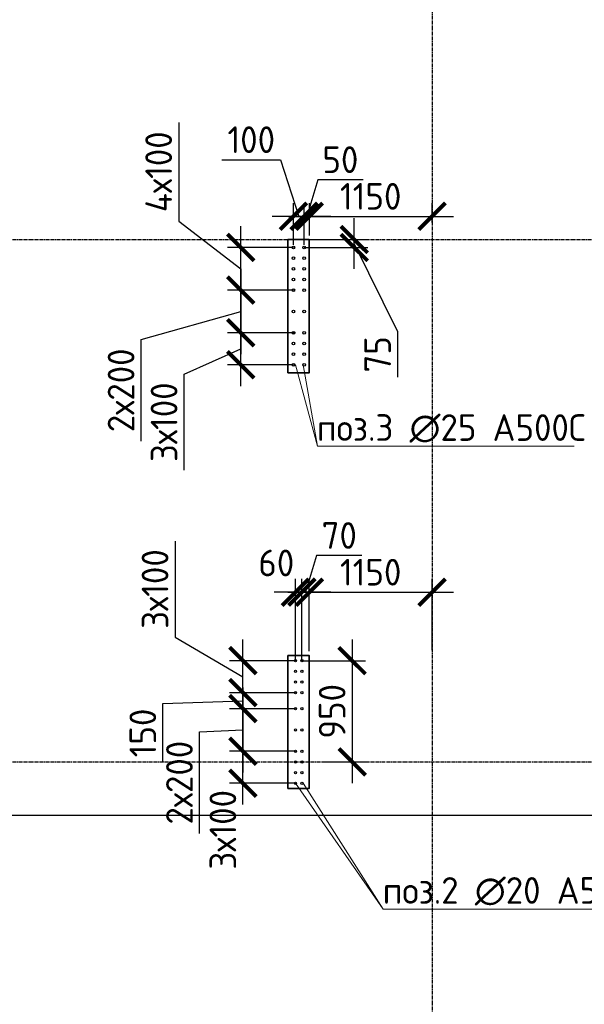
# Model space of a CAD drawing. Header units: millimetres. Extents: x -93479 to 1057970, y -66333 to 172656.
# Tile 434 of 473: x 987495 to 992786, y 33989 to 43223. Entities that reach past the tile are written whole.
import ezdxf

# ---------------------------------------------------------------- set-up
doc = ezdxf.new("R2010")
doc.units = ezdxf.units.MM
doc.linetypes.add('______5', pattern=[1100, 800, -100, 100, -100])
doc.linetypes.add('осевая', pattern=[50.8, 31.75, -6.35, 6.35, -6.35])
for name, color, linetype, lineweight in [('0 Фундамент', 5, 'Continuous', 30), ('1 Стены', 3, 'Continuous', 30), ('Оси', 40, '______5', 18), ('подоснова', 151, 'Continuous', 5), ('РАЗМЕРЫ', 7, 'Continuous', 9)]:
    doc.layers.add(name, color=color, linetype=linetype, lineweight=lineweight)
doc.layers.add('Колонна_ бетон', color=7, linetype='Continuous', lineweight=50, true_color=0xb4b496)
doc.styles.add('GOST-2.304_Type-B', font='GOST_Common.ttf')
doc.dimstyles.new('СПДС', dxfattribs={"dimscale": 100, "dimtxt": 2.5, "dimasz": 2.5, "dimexe": 1.25, "dimexo": 0, "dimtad": 1, "dimdec": 0, "dimtxsty": 'GOST-2.304_Type-B', "dimblk": 'ARCHTICK', "dimcen": 2.5, "dimdle": 2, "dimadec": 0, "dimazin": 2, "dimtfac": 0.75, "dimtdec": 0, "dimtmove": 1, "dimatfit": 3, "dimfxl": 1, "dimtolj": 1, "dimarcsym": 1})

# ---------------------------------------------------------------- blocks, each defined once
blk = doc.blocks.new('_ArchTick')
at = {"color": 0, "linetype": 'ByBlock', "const_width": 0.15}
blk.add_lwpolyline([(-0.5, -0.5), (0.5, 0.5)], dxfattribs=at)
blk = doc.blocks.new('*D1081')
at = {"layer": 'DEFPOINTS', "color": 0, "ltscale": 100, "transparency": 16777216}
for p in [(989586.3, 36361.3), (990079.3, 36361.3), (990079.3, 36061.3)]:
    blk.add_point(p, dxfattribs=at)
at = {"layer": 'РАЗМЕРЫ', "color": 0, "lineweight": -2, "transparency": 16777216}
for p, q in [((989586.3, 35861.3), (989586.3, 36561.3)), ((990079.3, 36361.3), (989461.3, 36361.3)), ((990079.3, 36061.3), (989461.3, 36061.3))]:
    blk.add_line(p, q, dxfattribs=at)
at = {"layer": 'РАЗМЕРЫ', "color": 0, "lineweight": -2, "ltscale": 100, "transparency": 16777216, "xscale": 250, "yscale": 250, "zscale": 250}
for p, rotation in [((989586.3, 36361.3), 90), ((989586.3, 36061.3), 270)]:
    blk.add_blockref('_ArchTick', p, dxfattribs=dict(at, rotation=rotation))
at = {"layer": 'РАЗМЕРЫ', "color": 0, "ltscale": 100, "transparency": 16777216, "insert": (989398.7, 35625.3), "char_height": 250, "attachment_point": 5, "rotation": 90, "style": 'GOST-2.304_Type-B'}
blk.add_mtext('\\A1;3х100', dxfattribs=at)
blk = doc.blocks.new('*D1082')
at = {"layer": 'DEFPOINTS', "color": 0, "ltscale": 100, "transparency": 16777216}
for p in [(989586.3, 37211.3), (990079.3, 37211.3), (990079.3, 36911.3)]:
    blk.add_point(p, dxfattribs=at)
at = {"layer": 'РАЗМЕРЫ', "color": 0, "lineweight": -2, "transparency": 16777216}
for p, q in [((988950.8, 38333.7), (988950.8, 37432.9)), ((988950.8, 37432.9), (989586.3, 37061.3)), ((989586.3, 36711.3), (989586.3, 37411.3)), ((990079.3, 37211.3), (989461.3, 37211.3)), ((990079.3, 36911.3), (989461.3, 36911.3))]:
    blk.add_line(p, q, dxfattribs=at)
at = {"layer": 'РАЗМЕРЫ', "color": 0, "lineweight": -2, "ltscale": 100, "transparency": 16777216, "xscale": 250, "yscale": 250, "zscale": 250}
for p, rotation in [((989586.3, 37211.3), 90), ((989586.3, 36911.3), 270)]:
    blk.add_blockref('_ArchTick', p, dxfattribs=dict(at, rotation=rotation))
at = {"layer": 'РАЗМЕРЫ', "color": 0, "ltscale": 100, "transparency": 16777216, "insert": (988763.1, 37883.3), "char_height": 250, "attachment_point": 5, "rotation": 90, "style": 'GOST-2.304_Type-B'}
blk.add_mtext('\\A1;3х100', dxfattribs=at)
blk = doc.blocks.new('*D1083')
at = {"layer": 'DEFPOINTS', "color": 0, "ltscale": 100, "transparency": 16777216}
for p in [(990079.3, 36761.3), (989586.3, 36361.3), (990079.3, 36361.3)]:
    blk.add_point(p, dxfattribs=at)
at = {"layer": 'РАЗМЕРЫ', "color": 0, "lineweight": -2, "transparency": 16777216}
for p, q in [((989586.3, 36961.3), (989586.3, 36161.3)), ((990079.3, 36761.3), (989461.3, 36761.3)), ((989179.4, 36542.8), (989586.3, 36561.3)), ((989179.4, 35591.9), (989179.4, 36542.8)), ((990079.3, 36361.3), (989461.3, 36361.3))]:
    blk.add_line(p, q, dxfattribs=at)
at = {"layer": 'РАЗМЕРЫ', "color": 0, "lineweight": -2, "ltscale": 100, "transparency": 16777216, "xscale": 250, "yscale": 250, "zscale": 250}
for p, rotation in [((989586.3, 36761.3), 90), ((989586.3, 36361.3), 270)]:
    blk.add_blockref('_ArchTick', p, dxfattribs=dict(at, rotation=rotation))
at = {"layer": 'РАЗМЕРЫ', "color": 0, "ltscale": 100, "transparency": 16777216, "insert": (988991.8, 36067.3), "char_height": 250, "attachment_point": 5, "rotation": 90, "style": 'GOST-2.304_Type-B'}
blk.add_mtext('\\A1;2х200', dxfattribs=at)
blk = doc.blocks.new('*D1078')
at = {"layer": 'DEFPOINTS', "color": 0, "ltscale": 100, "transparency": 16777216}
for p in [(989586.3, 36911.3), (990079.3, 36911.3), (990079.3, 36761.3)]:
    blk.add_point(p, dxfattribs=at)
at = {"layer": 'РАЗМЕРЫ', "color": 0, "lineweight": -2, "transparency": 16777216}
for p, q in [((989586.3, 36561.3), (989586.3, 37111.3)), ((990079.3, 36911.3), (989461.3, 36911.3)), ((988836.2, 36808.8), (989586.3, 36836.3)), ((988836.2, 36258.3), (988836.2, 36808.8)), ((990079.3, 36761.3), (989461.3, 36761.3))]:
    blk.add_line(p, q, dxfattribs=at)
at = {"layer": 'РАЗМЕРЫ', "color": 0, "lineweight": -2, "ltscale": 100, "transparency": 16777216, "xscale": 250, "yscale": 250, "zscale": 250}
for p, rotation in [((989586.3, 36911.3), 90), ((989586.3, 36761.3), 270)]:
    blk.add_blockref('_ArchTick', p, dxfattribs=dict(at, rotation=rotation))
at = {"layer": 'РАЗМЕРЫ', "color": 0, "ltscale": 100, "transparency": 16777216, "insert": (988648.6, 36533.6), "char_height": 250, "attachment_point": 5, "rotation": 90, "style": 'GOST-2.304_Type-B'}
blk.add_mtext('\\A1;150', dxfattribs=at)
blk = doc.blocks.new('*D1079')
at = {"layer": 'DEFPOINTS', "color": 0, "ltscale": 100, "transparency": 16777216}
for p in [(990139.7, 37853.6), (990209.2, 37299.6), (990139.7, 37211.3)]:
    blk.add_point(p, dxfattribs=at)
at = {"layer": 'РАЗМЕРЫ', "color": 0, "lineweight": -2, "transparency": 16777216}
for p, q in [((990277.7, 38197.7), (990174.4, 37853.6)), ((990702, 38197.7), (990277.7, 38197.7)), ((990139.7, 37211.3), (990139.7, 37978.6)), ((990209.2, 37299.6), (990209.2, 37978.6)), ((990409.2, 37853.6), (989939.7, 37853.6))]:
    blk.add_line(p, q, dxfattribs=at)
at = {"layer": 'РАЗМЕРЫ', "color": 0, "lineweight": -2, "ltscale": 100, "transparency": 16777216, "xscale": 250, "yscale": 250, "zscale": 250}
blk.add_blockref('_ArchTick', (990139.7, 37853.6), dxfattribs=at)
at = {"layer": 'РАЗМЕРЫ', "color": 0, "lineweight": -2, "ltscale": 100, "transparency": 16777216, "xscale": 250, "yscale": 250, "zscale": 250, "rotation": 180}
blk.add_blockref('_ArchTick', (990209.2, 37853.6), dxfattribs=at)
at = {"layer": 'РАЗМЕРЫ', "color": 0, "ltscale": 100, "transparency": 16777216, "insert": (990489.8, 38385.6), "char_height": 250, "attachment_point": 5, "style": 'GOST-2.304_Type-B'}
blk.add_mtext('\\A1;70', dxfattribs=at)
blk = doc.blocks.new('*D1084')
at = {"layer": 'DEFPOINTS', "color": 0, "ltscale": 100, "transparency": 16777216}
for p in [(990139.7, 37211.3), (990349.3, 36261.4), (990610.8, 36261.4)]:
    blk.add_point(p, dxfattribs=at)
at = {"layer": 'РАЗМЕРЫ', "color": 0, "lineweight": -2, "transparency": 16777216}
for p, q in [((990610.8, 37411.3), (990610.8, 36061.4)), ((990139.7, 37211.3), (990735.8, 37211.3)), ((990349.3, 36261.4), (990735.8, 36261.4))]:
    blk.add_line(p, q, dxfattribs=at)
at = {"layer": 'РАЗМЕРЫ', "color": 0, "lineweight": -2, "ltscale": 100, "transparency": 16777216, "xscale": 250, "yscale": 250, "zscale": 250}
for p, rotation in [((990610.8, 37211.3), 90), ((990610.8, 36261.4), 270)]:
    blk.add_blockref('_ArchTick', p, dxfattribs=dict(at, rotation=rotation))
at = {"layer": 'РАЗМЕРЫ', "color": 0, "ltscale": 100, "transparency": 16777216, "insert": (990423.2, 36736.4), "char_height": 250, "attachment_point": 5, "rotation": 90, "style": 'GOST-2.304_Type-B'}
blk.add_mtext('\\A1;950', dxfattribs=at)
blk = doc.blocks.new('*D1085')
at = {"layer": 'DEFPOINTS', "color": 0, "ltscale": 100, "transparency": 16777216}
for p in [(991359.2, 37853.6), (991359.2, 37309), (990209.2, 37299.6)]:
    blk.add_point(p, dxfattribs=at)
at = {"layer": 'РАЗМЕРЫ', "color": 0, "lineweight": -2, "transparency": 16777216}
for p, q in [((990209.2, 37299.6), (990209.2, 37978.6)), ((991359.2, 37309), (991359.2, 37978.6)), ((990009.2, 37853.6), (991559.2, 37853.6))]:
    blk.add_line(p, q, dxfattribs=at)
at = {"layer": 'РАЗМЕРЫ', "color": 0, "lineweight": -2, "ltscale": 100, "transparency": 16777216, "xscale": 250, "yscale": 250, "zscale": 250, "rotation": 180}
blk.add_blockref('_ArchTick', (990209.2, 37853.6), dxfattribs=at)
at = {"layer": 'РАЗМЕРЫ', "color": 0, "lineweight": -2, "ltscale": 100, "transparency": 16777216, "xscale": 250, "yscale": 250, "zscale": 250}
blk.add_blockref('_ArchTick', (991359.2, 37853.6), dxfattribs=at)
at = {"layer": 'РАЗМЕРЫ', "color": 0, "ltscale": 100, "transparency": 16777216, "insert": (990784.2, 38041.2), "char_height": 250, "attachment_point": 5, "style": 'GOST-2.304_Type-B'}
blk.add_mtext('\\A1;1150', dxfattribs=at)
blk = doc.blocks.new('*D1080')
at = {"layer": 'DEFPOINTS', "color": 0, "ltscale": 100, "transparency": 16777216}
for p in [(990079.3, 37853.6), (990079.3, 37211.3), (990139.7, 37211.3)]:
    blk.add_point(p, dxfattribs=at)
at = {"layer": 'РАЗМЕРЫ', "color": 0, "lineweight": -2, "transparency": 16777216}
for p, q in [((990079.3, 37211.3), (990079.3, 37978.6)), ((990139.7, 37211.3), (990139.7, 37978.6)), ((990339.7, 37853.6), (989879.3, 37853.6))]:
    blk.add_line(p, q, dxfattribs=at)
at = {"layer": 'РАЗМЕРЫ', "color": 0, "lineweight": -2, "ltscale": 100, "transparency": 16777216, "xscale": 250, "yscale": 250, "zscale": 250}
blk.add_blockref('_ArchTick', (990079.3, 37853.6), dxfattribs=at)
at = {"layer": 'РАЗМЕРЫ', "color": 0, "lineweight": -2, "ltscale": 100, "transparency": 16777216, "xscale": 250, "yscale": 250, "zscale": 250, "rotation": 180}
blk.add_blockref('_ArchTick', (990139.7, 37853.6), dxfattribs=at)
at = {"layer": 'РАЗМЕРЫ', "color": 0, "ltscale": 100, "transparency": 16777216, "insert": (989899.9, 38127.8), "char_height": 250, "attachment_point": 5, "style": 'GOST-2.304_Type-B'}
blk.add_mtext('\\A1;60', dxfattribs=at)
blk = doc.blocks.new('*D1381')
at = {"layer": 'DEFPOINTS', "color": 0, "ltscale": 100, "transparency": 16777216}
for p in [(989566.5, 40286.3), (990059.5, 40286.3), (990059.5, 39986.3)]:
    blk.add_point(p, dxfattribs=at)
at = {"layer": 'РАЗМЕРЫ', "color": 0, "lineweight": -2, "transparency": 16777216}
for p, q in [((989566.5, 39786.3), (989566.5, 40486.3)), ((990059.5, 40286.3), (989441.5, 40286.3)), ((989035.2, 39898.2), (989566.5, 40136.3)), ((990059.5, 39986.3), (989441.5, 39986.3)), ((989035.2, 38997.4), (989035.2, 39898.2))]:
    blk.add_line(p, q, dxfattribs=at)
at = {"layer": 'РАЗМЕРЫ', "color": 0, "lineweight": -2, "ltscale": 100, "transparency": 16777216, "xscale": 250, "yscale": 250, "zscale": 250}
for p, rotation in [((989566.5, 40286.3), 90), ((989566.5, 39986.3), 270)]:
    blk.add_blockref('_ArchTick', p, dxfattribs=dict(at, rotation=rotation))
at = {"layer": 'РАЗМЕРЫ', "color": 0, "ltscale": 100, "transparency": 16777216, "insert": (988847.6, 39447.8), "char_height": 250, "attachment_point": 5, "rotation": 90, "style": 'GOST-2.304_Type-B'}
blk.add_mtext('\\A1;3х100', dxfattribs=at)
blk = doc.blocks.new('*D1382')
at = {"layer": 'DEFPOINTS', "color": 0, "ltscale": 100, "transparency": 16777216}
for p in [(989566.5, 41086.3), (990059.5, 41086.3), (989925.3, 40686.3)]:
    blk.add_point(p, dxfattribs=at)
at = {"layer": 'РАЗМЕРЫ', "color": 0, "lineweight": -2, "transparency": 16777216}
for p, q in [((988984.8, 42259.5), (988984.8, 41333.7)), ((988984.8, 41333.7), (989566.5, 40886.3)), ((989566.5, 40486.3), (989566.5, 41286.3)), ((990059.5, 41086.3), (989441.5, 41086.3)), ((989925.3, 40686.3), (989441.5, 40686.3))]:
    blk.add_line(p, q, dxfattribs=at)
at = {"layer": 'РАЗМЕРЫ', "color": 0, "lineweight": -2, "ltscale": 100, "transparency": 16777216, "xscale": 250, "yscale": 250, "zscale": 250}
for p, rotation in [((989566.5, 41086.3), 90), ((989566.5, 40686.3), 270)]:
    blk.add_blockref('_ArchTick', p, dxfattribs=dict(at, rotation=rotation))
at = {"layer": 'РАЗМЕРЫ', "color": 0, "ltscale": 100, "transparency": 16777216, "insert": (988797.2, 41796.6), "char_height": 250, "attachment_point": 5, "rotation": 90, "style": 'GOST-2.304_Type-B'}
blk.add_mtext('\\A1;4х100', dxfattribs=at)
blk = doc.blocks.new('*D1383')
at = {"layer": 'DEFPOINTS', "color": 0, "ltscale": 100, "transparency": 16777216}
for p in [(990059.5, 40686.3), (989566.5, 40286.3), (990079.5, 40286.3)]:
    blk.add_point(p, dxfattribs=at)
at = {"layer": 'РАЗМЕРЫ', "color": 0, "lineweight": -2, "transparency": 16777216}
for p, q in [((989566.5, 40886.3), (989566.5, 40086.3)), ((990059.5, 40686.3), (989441.5, 40686.3)), ((988632.4, 40222.1), (989566.5, 40486.3)), ((990079.5, 40286.3), (989441.5, 40286.3)), ((988632.4, 39271.3), (988632.4, 40222.1))]:
    blk.add_line(p, q, dxfattribs=at)
at = {"layer": 'РАЗМЕРЫ', "color": 0, "lineweight": -2, "ltscale": 100, "transparency": 16777216, "xscale": 250, "yscale": 250, "zscale": 250}
for p, rotation in [((989566.5, 40686.3), 90), ((989566.5, 40286.3), 270)]:
    blk.add_blockref('_ArchTick', p, dxfattribs=dict(at, rotation=rotation))
at = {"layer": 'РАЗМЕРЫ', "color": 0, "ltscale": 100, "transparency": 16777216, "insert": (988444.8, 39746.7), "char_height": 250, "attachment_point": 5, "rotation": 90, "style": 'GOST-2.304_Type-B'}
blk.add_mtext('\\A1;2х200', dxfattribs=at)
blk = doc.blocks.new('*D1384')
at = {"layer": 'DEFPOINTS', "color": 0, "ltscale": 100, "transparency": 16777216}
for p in [(990159.8, 41161.3), (990631, 41161.3), (990159.8, 41086.3)]:
    blk.add_point(p, dxfattribs=at)
at = {"layer": 'РАЗМЕРЫ', "color": 0, "lineweight": -2, "transparency": 16777216}
for p, q in [((990631, 40886.3), (990631, 41361.3)), ((990159.8, 41161.3), (990756, 41161.3)), ((991037.2, 40295.9), (990631, 41123.8)), ((990159.8, 41086.3), (990756, 41086.3)), ((991037.2, 39871.6), (991037.2, 40295.9))]:
    blk.add_line(p, q, dxfattribs=at)
at = {"layer": 'РАЗМЕРЫ', "color": 0, "lineweight": -2, "ltscale": 100, "transparency": 16777216, "xscale": 250, "yscale": 250, "zscale": 250}
for p, rotation in [((990631, 41161.3), 270), ((990631, 41086.3), 90)]:
    blk.add_blockref('_ArchTick', p, dxfattribs=dict(at, rotation=rotation))
at = {"layer": 'РАЗМЕРЫ', "color": 0, "ltscale": 100, "transparency": 16777216, "insert": (990849.4, 40083.8), "char_height": 250, "attachment_point": 5, "rotation": 90, "style": 'GOST-2.304_Type-B'}
blk.add_mtext('\\A1;75', dxfattribs=at)
blk = doc.blocks.new('*D1385')
at = {"layer": 'DEFPOINTS', "color": 0, "ltscale": 100, "transparency": 16777216}
for p in [(990159.8, 41378.6), (990209.3, 41199.6), (990159.8, 41111.3)]:
    blk.add_point(p, dxfattribs=at)
at = {"layer": 'РАЗМЕРЫ', "color": 0, "lineweight": -2, "transparency": 16777216}
for p, q in [((990287.8, 41722.4), (990184.6, 41378.6)), ((990713.1, 41722.4), (990287.8, 41722.4)), ((990159.8, 41111.3), (990159.8, 41503.6)), ((990209.3, 41199.6), (990209.3, 41503.6)), ((990409.3, 41378.6), (989959.8, 41378.6))]:
    blk.add_line(p, q, dxfattribs=at)
at = {"layer": 'РАЗМЕРЫ', "color": 0, "lineweight": -2, "ltscale": 100, "transparency": 16777216, "xscale": 250, "yscale": 250, "zscale": 250}
blk.add_blockref('_ArchTick', (990159.8, 41378.6), dxfattribs=at)
at = {"layer": 'РАЗМЕРЫ', "color": 0, "lineweight": -2, "ltscale": 100, "transparency": 16777216, "xscale": 250, "yscale": 250, "zscale": 250, "rotation": 180}
blk.add_blockref('_ArchTick', (990209.3, 41378.6), dxfattribs=at)
at = {"layer": 'РАЗМЕРЫ', "color": 0, "ltscale": 100, "transparency": 16777216, "insert": (990500.4, 41910.1), "char_height": 250, "attachment_point": 5, "style": 'GOST-2.304_Type-B'}
blk.add_mtext('\\A1;50', dxfattribs=at)
blk = doc.blocks.new('*D1380')
at = {"layer": 'DEFPOINTS', "color": 0, "ltscale": 100, "transparency": 16777216}
for p in [(990059.5, 41378.6), (990059.5, 41111.3), (990159.8, 41111.3)]:
    blk.add_point(p, dxfattribs=at)
at = {"layer": 'РАЗМЕРЫ', "color": 0, "lineweight": -2, "transparency": 16777216}
for p, q in [((989390, 41909.8), (989940.4, 41909.8)), ((989940.4, 41909.8), (990109.7, 41378.6)), ((990059.5, 41111.3), (990059.5, 41503.6)), ((990159.8, 41111.3), (990159.8, 41503.6)), ((990359.8, 41378.6), (989859.5, 41378.6))]:
    blk.add_line(p, q, dxfattribs=at)
at = {"layer": 'РАЗМЕРЫ', "color": 0, "lineweight": -2, "ltscale": 100, "transparency": 16777216, "xscale": 250, "yscale": 250, "zscale": 250}
blk.add_blockref('_ArchTick', (990059.5, 41378.6), dxfattribs=at)
at = {"layer": 'РАЗМЕРЫ', "color": 0, "lineweight": -2, "ltscale": 100, "transparency": 16777216, "xscale": 250, "yscale": 250, "zscale": 250, "rotation": 180}
blk.add_blockref('_ArchTick', (990159.8, 41378.6), dxfattribs=at)
at = {"layer": 'РАЗМЕРЫ', "color": 0, "ltscale": 100, "transparency": 16777216, "insert": (989665.2, 42097.4), "char_height": 250, "attachment_point": 5, "style": 'GOST-2.304_Type-B'}
blk.add_mtext('\\A1;100', dxfattribs=at)
blk = doc.blocks.new('*D1386')
at = {"layer": 'DEFPOINTS', "color": 0, "ltscale": 100, "transparency": 16777216}
for p in [(991359.2, 41378.6), (991359.2, 41320.2), (990209.3, 41199.6)]:
    blk.add_point(p, dxfattribs=at)
at = {"layer": 'РАЗМЕРЫ', "color": 0, "lineweight": -2, "transparency": 16777216}
for p, q in [((990209.3, 41199.6), (990209.3, 41503.6)), ((991359.2, 41320.2), (991359.2, 41503.6)), ((990009.3, 41378.6), (991559.2, 41378.6))]:
    blk.add_line(p, q, dxfattribs=at)
at = {"layer": 'РАЗМЕРЫ', "color": 0, "lineweight": -2, "ltscale": 100, "transparency": 16777216, "xscale": 250, "yscale": 250, "zscale": 250, "rotation": 180}
blk.add_blockref('_ArchTick', (990209.3, 41378.6), dxfattribs=at)
at = {"layer": 'РАЗМЕРЫ', "color": 0, "lineweight": -2, "ltscale": 100, "transparency": 16777216, "xscale": 250, "yscale": 250, "zscale": 250}
blk.add_blockref('_ArchTick', (991359.2, 41378.6), dxfattribs=at)
at = {"layer": 'РАЗМЕРЫ', "color": 0, "ltscale": 100, "transparency": 16777216, "insert": (990784.3, 41566.2), "char_height": 250, "attachment_point": 5, "style": 'GOST-2.304_Type-B'}
blk.add_mtext('\\A1;1150', dxfattribs=at)
blk = doc.blocks.new('оси2')
at = {"layer": 'Оси', "color": 7, "linetype": 'осевая', "lineweight": 25, "transparency": 33554687}
for p, q in [((996995.5, 5465.4), (996995.5, -20739.3)), ((979200, -9792.9), (1032582.1, -9792.9)), ((979200, -14692.9), (1032582.1, -14692.9))]:
    blk.add_line(p, q, dxfattribs=at)

msp = doc.modelspace()

# ---------------------------------------------------------------- linework, layer by layer
at = {"layer": '0 Фундамент', "color": 7}
msp.add_lwpolyline([(977509.3, 35761.4), (1025309.3, 35761.4), (1025309.3, 53161.4), (1021359.3, 53161.4)], dxfattribs=at)
at = {"layer": '1 Стены', "color": 7, "lineweight": 0}
for p, q in [((990009.5, 39911.3, -360), (990009.5, 41161.4, -360)), ((990009.5, 41161.4, -360), (990209.5, 41161.4, -360)), ((990009.5, 39911.3, -360), (990009.5, 41161.3, -360)), ((990009.5, 41161.3, -360), (990209.5, 41161.3, -360)), ((990209.3, 41161.4, -360), (990209.3, 39911.3, -360)), ((990209.5, 41161.4, -360), (990209.5, 39911.3, -360)), ((990209.3, 39911.4, -360), (990009.3, 39911.4, -360)), ((990209.3, 39911.4, -360), (990009.3, 39911.4, -360)), ((990209.5, 39911.3, -360), (990009.3, 39911.3, -360)), ((990209.5, 39911.3, -360), (990009.5, 39911.3, -360)), ((990009.3, 37261.4, -360), (990209.3, 37261.4, -360)), ((990009.3, 37261.4, -360), (990209.3, 37261.4, -360)), ((990009.3, 36011.3, -360), (990009.3, 37261.4, -360)), ((990009.3, 36011.4, -360), (990009.3, 37261.4, -360)), ((990009.3, 37261.3, -360), (990209.3, 37261.3, -360)), ((990209.3, 37261.4, -360), (990209.3, 36011.3, -360)), ((990209.3, 36011.4, -360), (990009.3, 36011.4, -360)), ((990209.3, 36011.4, -360), (990009.3, 36011.4, -360)), ((990209.3, 36011.4, -360), (990009.3, 36011.4, -360)), ((990209.3, 36011.3, -360), (990009.3, 36011.3, -360))]:
    msp.add_line(p, q, dxfattribs=at)
at = {"layer": 'Колонна_ бетон', "color": 7, "linetype": 'Continuous', "lineweight": 35, "transparency": 33554687}
for p, q in [((990009.2, 41161.4, 360), (990009.2, 41161.4, 360)), ((990009.2, 41161.4, 360), (990009.2, 39911.4, 360)), ((990209.2, 41161.4, 360), (990009.2, 41161.4, 360)), ((990209.2, 41161.4, 360), (990209.2, 41161.4, 360)), ((990209.2, 41161.4, 360), (990209.2, 39911.4, 360)), ((990009.2, 39911.4, 360), (990009.2, 39911.4, 360)), ((990009.2, 39911.4, 360), (990209.2, 39911.4, 360)), ((990209.2, 39911.4, 360), (990209.2, 39911.4, 360)), ((990009.2, 37261.4, 360), (990009.2, 36011.4, 360)), ((990209.2, 37261.4, 360), (990009.2, 37261.4, 360)), ((990209.2, 36011.4, 360), (990209.2, 37261.4, 360)), ((990209.2, 36011.4, 360), (990009.2, 36011.4, 360))]:
    msp.add_line(p, q, dxfattribs=at)
at = {"layer": 'подоснова', "color": 7, "lineweight": 15, "ltscale": 0.3}
for p, q in [((990079.5, 39986.3), (990285.2, 39222.6)), ((990152.3, 39986.9), (990285.2, 39222.6)), ((990285.2, 39222.6), (990285.3, 39222.6)), ((990286.4, 39222.9), (992692.2, 39222.9)), ((990079.3, 36061.3), (990901.5, 34881.5)), ((990152.2, 36061.9), (990901.5, 34881.5)), ((990901.5, 34881.5), (990901.6, 34881.5)), ((990902.7, 34881.7), (993308.5, 34881.7))]:
    msp.add_line(p, q, dxfattribs=at)
at = {"layer": 'РАЗМЕРЫ', "color": 7, "linetype": 'Continuous', "lineweight": 30}
for centre, radius in [((990059.5, 41086.3, -360), 12.5), ((990159.8, 41086.3, -360), 12.5), ((990059.5, 40986.3, -360), 12.5), ((990159.8, 40986.3, -360), 12.5), ((990059.5, 40886.3, -360), 12.5), ((990159.8, 40886.3, -360), 12.5), ((990059.5, 40786.3, -360), 12.5), ((990159.8, 40786.3, -360), 12.5), ((990059.5, 40686.3, -360), 12.5), ((990159.8, 40686.3, -360), 12.5), ((990059.5, 40486.3, -360), 12.5), ((990159.8, 40486.3, -360), 12.5), ((990059.5, 40286.3, -360), 12.5), ((990159.8, 40286.3, -360), 12.5), ((990059.5, 40186.3, -360), 12.5), ((990159.8, 40186.3, -360), 12.5), ((990059.5, 40086.3, -360), 12.5), ((990159.8, 40086.3, -360), 12.5), ((990059.5, 39986.3, -360), 12.5), ((990159.8, 39986.3, -360), 12.5), ((990079.3, 37211.3, -360), 10), ((990139.7, 37211.3, -360), 10), ((990079.3, 37111.3, -360), 10), ((990139.7, 37111.3, -360), 10), ((990079.3, 37011.3, -360), 10), ((990139.7, 37011.3, -360), 10), ((990079.3, 36911.3, -360), 10), ((990139.7, 36911.3, -360), 10), ((990079.3, 36761.3, -360), 10), ((990139.7, 36761.3, -360), 10), ((990079.3, 36561.3, -360), 10), ((990139.7, 36561.3, -360), 10), ((990079.3, 36361.3, -360), 10), ((990139.7, 36361.3, -360), 10), ((990079.3, 36261.3, -360), 10), ((990139.7, 36261.3, -360), 10), ((990079.3, 36161.3, -360), 10), ((990139.7, 36161.3, -360), 10), ((990079.3, 36061.3, -360), 10), ((990139.7, 36061.3, -360), 10)]:
    msp.add_circle(centre, radius, dxfattribs=at)

# ---------------------------------------------------------------- block references
at = {"layer": 'РАЗМЕРЫ', "color": 7}
msp.add_blockref('оси2', (-5636.2, 50954.2, -360), dxfattribs=at)

# ---------------------------------------------------------------- texts
at = {"layer": 'подоснова', "color": 7, "ltscale": 0.3, "style": 'GOST-2.304_Type-B'}
for s, p in [('поз.3 ∅25 А500С', (990280.2, 39272.6)), ('поз.2 ∅20 А500С', (990896.6, 34931.5))]:
    msp.add_text(s, height=250, dxfattribs=at).set_placement(p)

# ---------------------------------------------------------------- dimensions: what is measured, and where the dimension line sits
at = {"layer": 'РАЗМЕРЫ', "color": 7}
for base, p1, p2, text, picture, middle in [((989566.5, 41086.3), (989925.3, 40686.3), (990059.5, 41086.3, -360), '4х100', '*D1382', (988984.8, 41396.2)), ((989566.5, 40286.3), (990059.5, 40686.3, -360), (990079.5, 40286.3, -360), '2х200', '*D1383', (988632.4, 40159.6)), ((989566.5, 40286.3), (990059.5, 39986.3, -360), (990059.5, 40286.3, -360), '3х100', '*D1381', (989035.2, 39835.7)), ((989586.3, 37211.3), (990079.3, 36911.3, -360), (990079.3, 37211.3, -360), '3х100', '*D1082', (988950.8, 37495.4)), ((989586.3, 36361.3), (990079.3, 36761.3, -360), (990079.3, 36361.3, -360), '2х200', '*D1083', (989179.4, 36480.3)), ((989586.3, 36361.3), (990079.3, 36061.3, -360), (990079.3, 36361.3, -360), '3х100', '*D1081', (989586.3, 35625.3))]:
    dim = msp.add_linear_dim(base=base, p1=p1, p2=p2, angle=90, text=text, dimstyle='СПДС', dxfattribs=at)
    dim.commit()
    dim.dimension.update_dxf_attribs({"geometry": picture, "text_midpoint": middle, "dimtype": 160})
for base, p1, p2, picture, middle in [((990059.5, 41378.6), (990159.8, 41111.3), (990059.5, 41111.3, -360), '*D1380', (989877.9, 41909.8)), ((990079.3, 37853.6), (990139.7, 37211.3, -360), (990079.3, 37211.3, -360), '*D1080', (989899.9, 37940.1))]:
    dim = msp.add_linear_dim(base=base, p1=p1, p2=p2, dimstyle='СПДС', dxfattribs=at)
    dim.commit()
    dim.dimension.update_dxf_attribs({"geometry": picture, "text_midpoint": middle, "dimtype": 160})
for base, p1, p2, picture, middle in [((990159.8383, 41378.5508), (990209.3442, 41199.6282), (990159.8383, 41111.3434), '*D1385', (990350.2539, 41910.051)), ((991359.2, 41378.6), (990209.3, 41199.6), (991359.2, 41320.2), '*D1386', (990784.3, 41566.2)), ((990139.6905, 37853.5565), (990209.1964, 37299.6339), (990139.6905, 37211.3491, -360), '*D1079', (990340.1812, 38385.5573)), ((991359.2, 37853.6), (990209.2, 37299.6), (991359.2, 37309), '*D1085', (990784.2, 38041.2))]:
    dim = msp.add_linear_dim(base=base, p1=p1, p2=p2, dimstyle='СПДС', dxfattribs=at)
    dim.commit()
    dim.dimension.update_dxf_attribs({"geometry": picture, "text_midpoint": middle})
for base, p1, p2, picture, middle in [((990631, 41161.3), (990159.8, 41086.3, -360), (990159.8, 41161.3, -360), '*D1384', (991037.2, 40233.4)), ((990610.8, 36261.4, -360), (990139.7, 37211.3, -360), (990349.3, 36261.4), '*D1084', (990610.8, 36736.4, -360)), ((989586.3, 36911.3), (990079.3, 36761.3, -360), (990079.3, 36911.3), '*D1078', (988836.2, 36746.3))]:
    dim = msp.add_linear_dim(base=base, p1=p1, p2=p2, angle=90, dimstyle='СПДС', dxfattribs=at)
    dim.commit()
    dim.dimension.update_dxf_attribs({"geometry": picture, "text_midpoint": middle, "dimtype": 160})

doc.saveas('drawing.dxf')
